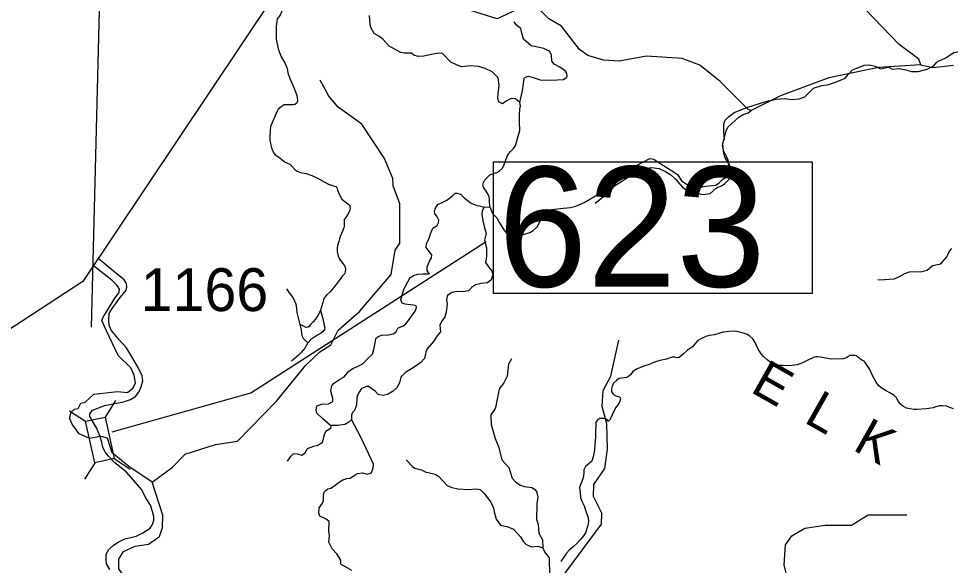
# Model space of a CAD drawing. Extents: x 1248089 to 1457196, y 820910 to 988753.
# Drawn here: x 1261020 to 1271893, y 876760 to 883138 of the extents above; entities that cross this region are included whole.
import ezdxf

# ---------------------------------------------------------------- set-up
doc = ezdxf.new("R2010")
doc.units = 0
for name, color, linetype in [('Exist Boundary Political CountyLine', 7, 'Continuous'), ('Exist Geographical Mountain Summit Label', 7, 'Continuous'), ('Exist Hydrographic Creek Single Shore', 7, 'Continuous'), ('Exist Hydrographic Misc Water Feature', 7, 'Continuous'), ('Exist Road Non-System Type 51', 7, 'Continuous'), ('Exist Road Secondary Structure Standard Bridge CELL', 7, 'Continuous'), ('Exist Road Secondary Structure Standard Bridge Number Label', 7, 'Continuous'), ('Exist Road Secondary Type 51 Attributed', 7, 'Continuous'), ('Map Preparation Longitude Latitude Lines', 7, 'Continuous'), ('Prop Lane Lines', 7, 'Continuous')]:
    doc.layers.add(name, color=color, linetype=linetype)

msp = doc.modelspace()

# ---------------------------------------------------------------- linework, layer by layer
at = {"layer": 'Exist Boundary Political CountyLine'}
msp.add_lwpolyline([(1272087, 895657), (1271079, 894112), (1270645, 893445), (1270071, 892565), (1269839, 892212), (1269310, 891394), (1268930, 890816), (1268447, 890082), (1267988, 889389), (1267175, 888171), (1266759, 887546), (1266505, 887166), (1265873, 886219), (1264802, 884614), (1263985, 883390), (1262147, 880635), (1261769, 880070), (1260071, 878961), (1254161, 875151), (1250985, 873104), (1248224, 871303)], dxfattribs=at)
at = {"layer": 'Exist Hydrographic Creek Single Shore'}
for points in [[(1271547, 882597), (1271523, 882663), (1271294, 882835), (1270709, 883451), (1270018, 883859), (1269732, 884101), (1269288, 884671), (1268986, 884886), (1268978, 884963), (1268923, 885095), (1268924, 885164), (1268893, 885257), (1268856, 885422), (1268726, 885552), (1268451, 885568), (1268311, 885662), (1268194, 885638), (1268007, 885521), (1267691, 885517), (1267576, 885595), (1267610, 885988), (1267659, 886253)], [(1271547, 882597), (1271054, 882568), (1270475, 882448), (1269912, 882236), (1269569, 882067), (1269532, 882079), (1269207, 882404), (1268970, 882593), (1268763, 882673), (1268347, 882701), (1268029, 882641), (1267845, 882655), (1267663, 882708), (1267565, 882779), (1267355, 883049), (1267207, 883137), (1267011, 883325), (1266606, 883136), (1266292, 883234)], [(1271547, 882597), (1271688, 882568), (1271930, 882596)], [(1262580, 877731), (1262817, 877907), (1262963, 878055), (1263316, 878169), (1263575, 878207), (1264029, 878677), (1264373, 879097), (1264535, 879251), (1264662, 879331), (1264749, 879503), (1264997, 879721), (1265366, 880154), (1265414, 880438), (1265467, 880519), (1265469, 880979), (1265391, 881187), (1265385, 881273), (1265291, 881508), (1265025, 881907), (1264747, 882106), (1264641, 882233), (1264537, 882419)], [(1262182, 879206), (1262046, 879495), (1261991, 879618), (1262005, 879655), (1262063, 879749), (1262143, 879877), (1262193, 879942), (1262198, 879983), (1262169, 880025), (1262109, 880087), (1261893, 880255)], [(1267292, 876530), (1267821, 877242), (1267824, 877367), (1267729, 877562), (1267732, 877703), (1267862, 877891), (1267893, 878117), (1267883, 878409), (1267830, 878611), (1267843, 878801), (1267930, 878967), (1268024, 879388)], [(1261896, 878756), (1262172, 878787), (1262289, 878776), (1262358, 878830), (1262385, 878889), (1262369, 878978), (1262330, 879063), (1262182, 879206)], [(1261744, 878652), (1261796, 878665), (1261896, 878756)], [(1261971, 878261), (1261851, 878238), (1261727, 878294), (1261643, 878407), (1261614, 878478), (1261631, 878546), (1261672, 878581), (1261713, 878591), (1261744, 878652)], [(1262580, 877731), (1262304, 877911), (1262112, 878073), (1262056, 878243), (1261997, 878259), (1261971, 878261)], [(1262773, 873722), (1262802, 873896), (1262740, 874091), (1262750, 874474), (1262832, 874749), (1262802, 874890), (1262689, 875067), (1262634, 875209), (1262591, 875495), (1262473, 875773), (1262458, 875856), (1262402, 875949), (1262331, 876436), (1262260, 876621), (1262188, 876721), (1262191, 876830), (1262243, 876920), (1262378, 876983), (1262537, 877006), (1262664, 877096), (1262700, 877203), (1262703, 877345), (1262580, 877731)]]:
    msp.add_lwpolyline(points, dxfattribs=at)
at = {"layer": 'Exist Hydrographic Misc Water Feature'}
for points in [[(1267749, 880985), (1267843, 881057), (1267933, 881137), (1267974, 881188), (1268212, 881340), (1268257, 881359), (1268281, 881361), (1268350, 881395), (1268406, 881402), (1268493, 881388), (1268569, 881356), (1268632, 881314), (1268683, 881268), (1268766, 881171), (1268849, 881108), (1268973, 881095), (1269000, 881087), (1269089, 881097), (1269154, 881157), (1269179, 881172), (1269223, 881188), (1269258, 881211), (1269334, 881289), (1269330, 881379), (1269295, 881500), (1269249, 881589), (1269235, 881662), (1269277, 881828), (1269294, 881872), (1269425, 881987), (1269476, 882018), (1269532, 882037), (1269569, 882067)], [(1271048, 880096), (1271065, 880091), (1271236, 880101), (1271301, 880128), (1271361, 880164), (1271414, 880183), (1271558, 880187), (1271623, 880204), (1271684, 880259), (1271781, 880276), (1271853, 880360), (1271882, 880424), (1271911, 880455)], [(1266772, 879168), (1266738, 879105), (1266719, 878965), (1266683, 878888), (1266638, 878833), (1266629, 878814), (1266586, 878602), (1266577, 878581), (1266536, 878525), (1266532, 878510), (1266535, 878401), (1266579, 878240), (1266623, 878135), (1266659, 877992), (1266741, 877900), (1266780, 877775), (1266823, 877730), (1266878, 877697), (1266925, 877679), (1267009, 877667), (1267041, 877647), (1267064, 877622), (1267077, 877557), (1267067, 877482), (1267064, 877296), (1267083, 877235), (1267092, 877135), (1267132, 877058), (1267138, 876966)], [(1265542, 877992), (1265612, 877916), (1265642, 877895), (1265721, 877873), (1265765, 877852), (1265880, 877825), (1265924, 877798), (1266021, 877692), (1266077, 877666), (1266148, 877652), (1266268, 877643), (1266360, 877653), (1266404, 877644), (1266453, 877599), (1266531, 877495), (1266561, 877430), (1266568, 877384), (1266592, 877299), (1266642, 877230), (1266722, 877214), (1266793, 877181), (1266875, 877094), (1266912, 877033), (1266943, 877004), (1267006, 876977), (1267079, 876983), (1267138, 876966)], [(1269916, 873540), (1269924, 873865), (1269895, 874023), (1269901, 874682), (1269836, 874759), (1269798, 874868), (1269826, 875708), (1269779, 875817), (1269777, 876093), (1269978, 876440), (1269998, 876588), (1269952, 876766), (1269967, 876999), (1270044, 877105), (1270196, 877194), (1270431, 877229), (1270739, 877229), (1270934, 877350), (1271384, 877348)], [(1267138, 876966), (1267157, 876917), (1267211, 876848), (1267216, 876639), (1267228, 876619), (1267279, 876570), (1267292, 876530)]]:
    msp.add_lwpolyline(points, dxfattribs=at)
at = {"layer": 'Exist Road Non-System Type 51'}
for points in [[(1264160, 883353), (1264109, 883270), (1264070, 883180), (1264038, 883135), (1264025, 883045), (1264025, 882978), (1264025, 882898), (1264048, 882786), (1264083, 882693), (1264128, 882622), (1264153, 882555), (1264160, 882504), (1264183, 882440)], [(1266869, 882159), (1266818, 882201), (1266766, 882207), (1266709, 882173), (1266667, 882144), (1266624, 882167), (1266612, 882207), (1266615, 882261), (1266627, 882361), (1266615, 882447), (1266547, 882516), (1266464, 882556), (1266387, 882581), (1266290, 882587), (1266193, 882576), (1266136, 882593), (1266064, 882630), (1265967, 882730), (1265919, 882733), (1265839, 882721), (1265750, 882701), (1265682, 882696), (1265630, 882713), (1265605, 882733), (1265522, 882736), (1265479, 882741), (1265342, 882818), (1265271, 882898), (1265224, 882934), (1265170, 882966), (1265130, 883034), (1265124, 883074), (1265113, 883174)], [(1266869, 882159), (1266901, 882296), (1266912, 882381), (1266921, 882438), (1266935, 882453), (1266969, 882467), (1267026, 882450), (1267106, 882424), (1267192, 882418), (1267306, 882424), (1267380, 882427), (1267417, 882453), (1267420, 882476), (1267412, 882510), (1267397, 882530), (1267337, 882573), (1267269, 882607), (1267243, 882641), (1267240, 882710), (1267220, 882753), (1267149, 882790), (1267060, 882807), (1267001, 882821), (1266941, 882870), (1266912, 882898), (1266892, 882970), (1266881, 883024), (1266835, 883058), (1266801, 883101)], [(1273159, 882039), (1273044, 882170), (1272982, 882239), (1272917, 882332), (1272848, 882459), (1272756, 882601), (1272710, 882647), (1272683, 882682), (1272664, 882720), (1272629, 882747), (1272548, 882782), (1272479, 882816), (1272368, 882835), (1272295, 882835), (1272233, 882835), (1272160, 882816), (1272026, 882758), (1271933, 882739), (1271843, 882680), (1271734, 882630)], [(1266519, 880942), (1266550, 880865), (1266601, 880813), (1266633, 880756), (1266681, 880673), (1266704, 880645), (1266738, 880622), (1266784, 880605), (1266858, 880605), (1266984, 880642), (1267024, 880665), (1267069, 880708), (1267092, 880745), (1267112, 880796), (1267138, 880830), (1267184, 880870), (1267241, 880910), (1267338, 880922), (1267460, 880933), (1267523, 880950), (1267620, 880993), (1267780, 881085), (1267842, 881126), (1267967, 881275), (1268056, 881329), (1268230, 881423), (1268384, 881506), (1268431, 881498), (1268526, 881438), (1268648, 881361), (1268711, 881315), (1268757, 881246), (1268820, 881203), (1268854, 881189), (1268908, 881163), (1268951, 881155), (1269008, 881178), (1269074, 881189), (1269156, 881195), (1269196, 881223), (1269239, 881266), (1269288, 881298), (1269322, 881343), (1269319, 881395), (1269299, 881458), (1269259, 881521), (1269245, 881586), (1269239, 881686), (1269256, 881740), (1269248, 881815), (1269251, 881909), (1269265, 881952), (1269305, 881992), (1269368, 882043), (1269519, 882100), (1269690, 882154), (1269769, 882179), (1269860, 882199), (1269954, 882205), (1270048, 882196), (1270128, 882202), (1270194, 882227), (1270260, 882290), (1270297, 882327), (1270391, 882359), (1270459, 882365), (1270565, 882402), (1270665, 882442), (1270702, 882485), (1270751, 882539), (1270831, 882573), (1270888, 882593), (1270950, 882599), (1271016, 882582), (1271076, 882553), (1271133, 882565), (1271170, 882570), (1271219, 882547), (1271290, 882556), (1271356, 882545), (1271438, 882522), (1271516, 882522), (1271623, 882550), (1271700, 882587), (1271734, 882630)], [(1264183, 882440), (1264231, 882334), (1264252, 882284), (1264267, 882241), (1264271, 882215), (1264273, 882184), (1264271, 882163), (1264264, 882147), (1264264, 882147), (1264243, 882135), (1264225, 882133), (1264198, 882133), (1264153, 882131), (1264120, 882131), (1264082, 882110), (1264050, 882080), (1264035, 882057), (1264003, 881978), (1263959, 881881)], [(1266818, 881652), (1266843, 881741), (1266869, 881832), (1266866, 881938), (1266866, 882012), (1266869, 882080), (1266878, 882116), (1266869, 882159)], [(1263959, 881881), (1263950, 881774), (1263953, 881715), (1263959, 881686), (1263963, 881663), (1263971, 881630), (1263998, 881568), (1264014, 881548), (1264051, 881524), (1264093, 881494), (1264121, 881467), (1264164, 881449), (1264183, 881440), (1264213, 881412), (1264248, 881374), (1264271, 881357), (1264308, 881343), (1264377, 881332), (1264442, 881307), (1264498, 881281), (1264637, 881206), (1264696, 881189), (1264721, 881179), (1264732, 881168), (1264742, 881138), (1264753, 881110), (1264772, 881066), (1264793, 881032), (1264827, 881003), (1264863, 880978), (1264880, 880960), (1264887, 880927), (1264881, 880896), (1264871, 880868), (1264838, 880817), (1264820, 880793), (1264817, 880750), (1264817, 880720), (1264816, 880697), (1264801, 880658), (1264771, 880597), (1264764, 880570), (1264756, 880536), (1264742, 880490), (1264737, 880461), (1264738, 880418), (1264744, 880383), (1264762, 880341), (1264797, 880288), (1264821, 880256), (1264829, 880238), (1264834, 880212), (1264832, 880188), (1264826, 880164), (1264801, 880136), (1264760, 880081), (1264693, 879998), (1264656, 879951), (1264614, 879910), (1264590, 879884), (1264576, 879859), (1264571, 879826), (1264555, 879777), (1264541, 879732)], [(1266519, 880942), (1266515, 881018), (1266512, 881061), (1266498, 881086), (1266475, 881124), (1266447, 881164), (1266438, 881195), (1266444, 881226), (1266461, 881258), (1266487, 881286), (1266518, 881315), (1266552, 881329), (1266601, 881341), (1266629, 881358), (1266664, 881389), (1266683, 881423), (1266718, 881521), (1266729, 881549), (1266761, 881589), (1266789, 881618), (1266818, 881652)], [(1264662, 878387), (1264568, 878470), (1264499, 878536), (1264490, 878573), (1264499, 878621), (1264559, 878641), (1264636, 878644), (1264685, 878673), (1264687, 878707), (1264662, 878793), (1264673, 878855), (1264693, 878881), (1264764, 878927), (1264818, 878959), (1264875, 879025), (1264927, 879062), (1264984, 879082), (1265041, 879116), (1265092, 879170), (1265149, 879225), (1265166, 879279), (1265183, 879376), (1265189, 879407), (1265215, 879430), (1265260, 879445), (1265335, 879450), (1265389, 879459), (1265420, 879482), (1265446, 879525), (1265506, 879553), (1265537, 879579), (1265583, 879633), (1265649, 879724), (1265663, 879767), (1265657, 879787), (1265626, 879796), (1265557, 879804), (1265529, 879807), (1265495, 879819), (1265480, 879856), (1265514, 879982), (1265560, 880067), (1265589, 880119), (1265626, 880141), (1265680, 880156), (1265740, 880159), (1265814, 880159), (1265788, 880194), (1265788, 880243), (1265814, 880308), (1265837, 880348), (1265840, 880383), (1265811, 880423), (1265774, 880468), (1265780, 880514), (1265805, 880565), (1265828, 880628), (1265854, 880694), (1265903, 880725), (1265920, 880757), (1265925, 880788), (1265900, 880834), (1265877, 880862), (1265874, 880891), (1265885, 880931), (1265911, 880971), (1265985, 881005), (1266017, 881020), (1266082, 881071), (1266114, 881102), (1266137, 881102), (1266185, 881085), (1266188, 881080), (1266219, 881048), (1266254, 881020), (1266299, 880985), (1266365, 880957), (1266399, 880954), (1266451, 880937), (1266519, 880942)], [(1266451, 880937), (1266431, 880894), (1266425, 880851), (1266436, 880780), (1266453, 880711), (1266476, 880631), (1266456, 880554), (1266479, 880465), (1266479, 880360), (1266468, 880294), (1266502, 880243), (1266542, 880197), (1266553, 880151), (1266536, 880091), (1266491, 880057), (1266416, 880048), (1266351, 880034), (1266305, 880003), (1266302, 879994), (1266268, 879963), (1266202, 879951), (1266134, 879954), (1266074, 879943), (1266025, 879908), (1266020, 879897), (1266011, 879860), (1266020, 879806), (1266008, 879714), (1265994, 879657), (1265954, 879606), (1265934, 879563), (1265943, 879485), (1265903, 879436), (1265860, 879371), (1265786, 879285), (1265771, 879245), (1265757, 879174), (1265714, 879128), (1265637, 879071), (1265535, 879008), (1265480, 878957), (1265463, 878888), (1265432, 878831), (1265392, 878791), (1265323, 878751), (1265272, 878742), (1265215, 878754), (1265181, 878791), (1265104, 878848), (1265081, 878848), (1265021, 878822), (1264992, 878780), (1264969, 878737), (1264967, 878702), (1264961, 878628), (1264938, 878565), (1264921, 878545), (1264904, 878520), (1264904, 878461)], [(1264305, 879569), (1264287, 879648), (1264272, 879709), (1264266, 879752), (1264261, 879786), (1264253, 879813), (1264226, 879877), (1264174, 879950), (1264149, 879986)], [(1264541, 879732), (1264512, 879675), (1264483, 879632), (1264458, 879602), (1264427, 879568), (1264416, 879550), (1264397, 879538), (1264375, 879536), (1264359, 879542), (1264305, 879569)], [(1264541, 879732), (1264566, 879653), (1264576, 879602), (1264587, 879556), (1264592, 879529), (1264590, 879513), (1264575, 879486), (1264544, 879464), (1264507, 879444), (1264435, 879399), (1264396, 879357)], [(1264396, 879357), (1264347, 879399), (1264331, 879430), (1264323, 879465), (1264319, 879508), (1264305, 879569)], [(1271931, 878585), (1271885, 878602), (1271846, 878615), (1271798, 878620), (1271764, 878619), (1271725, 878610), (1271691, 878596), (1271613, 878586), (1271561, 878581), (1271501, 878578), (1271465, 878579), (1271423, 878584), (1271379, 878592), (1271339, 878615), (1271306, 878644), (1271288, 878672), (1271265, 878713), (1271232, 878747), (1271188, 878772), (1271145, 878797), (1271085, 878832), (1271054, 878859), (1271025, 878898), (1270990, 878960), (1270969, 879011), (1270950, 879053), (1270913, 879104), (1270897, 879126), (1270886, 879141), (1270868, 879151), (1270846, 879163), (1270832, 879176), (1270809, 879194), (1270797, 879204), (1270781, 879207), (1270765, 879207), (1270743, 879206), (1270717, 879206), (1270705, 879196), (1270686, 879183), (1270670, 879175), (1270642, 879170), (1270590, 879167), (1270540, 879168), (1270498, 879166), (1270440, 879176), (1270378, 879187), (1270342, 879194), (1270324, 879194), (1270308, 879188), (1270288, 879179), (1270231, 879152), (1270167, 879121), (1270104, 879098), (1270042, 879090), (1269994, 879086), (1269940, 879090), (1269878, 879091), (1269840, 879102), (1269797, 879126), (1269755, 879159), (1269714, 879198), (1269684, 879227), (1269646, 879288), (1269613, 879358), (1269586, 879401), (1269553, 879434), (1269523, 879452), (1269489, 879465), (1269437, 879480), (1269382, 879491), (1269310, 879488), (1269243, 879482), (1269189, 879463), (1269141, 879450), (1269078, 879441), (1269038, 879430), (1268990, 879407), (1268945, 879382)], [(1264396, 879357), (1264359, 879294), (1264319, 879247), (1264284, 879212), (1264203, 879143)], [(1268945, 879382), (1268919, 879352), (1268882, 879309), (1268827, 879270), (1268774, 879223), (1268729, 879186), (1268703, 879182), (1268677, 879187), (1268647, 879188), (1268579, 879167), (1268504, 879150), (1268442, 879132), (1268377, 879103), (1268317, 879084), (1268268, 879065), (1268236, 879052), (1268189, 879021), (1268163, 878987), (1268138, 878962), (1268112, 878950), (1268060, 878943), (1268028, 878938), (1267995, 878916), (1267963, 878885), (1267948, 878851), (1267939, 878819), (1267937, 878785), (1267962, 878751), (1267988, 878736), (1268018, 878728), (1268035, 878723), (1268041, 878717), (1268045, 878701), (1268032, 878664), (1268012, 878632), (1267985, 878596), (1267949, 878523), (1267935, 878487), (1267914, 878454), (1267904, 878442), (1267898, 878442), (1267892, 878452), (1267868, 878469), (1267844, 878473), (1267800, 878474), (1267776, 878455), (1267757, 878431), (1267756, 878383), (1267751, 878327), (1267752, 878263), (1267744, 878167), (1267739, 878107), (1267725, 878027), (1267710, 877974), (1267678, 877946), (1267633, 877913), (1267616, 877875), (1267615, 877835), (1267608, 877781), (1267591, 877738), (1267579, 877710), (1267566, 877668), (1267573, 877608), (1267576, 877552), (1267593, 877510), (1267618, 877453), (1267635, 877405), (1267667, 877314), (1267670, 877270), (1267663, 877224), (1267635, 877139), (1267613, 877103), (1267580, 877064), (1267533, 877015), (1267492, 876977), (1267445, 876938), (1267413, 876903), (1267388, 876867), (1267349, 876804)], [(1264909, 876700), (1264780, 876773), (1264780, 876820), (1264733, 876893), (1264677, 876953), (1264639, 877030), (1264648, 877103), (1264639, 877159), (1264643, 877270), (1264609, 877300), (1264536, 877334), (1264523, 877369), (1264528, 877429), (1264566, 877484), (1264579, 877517), (1264579, 877581), (1264590, 877622), (1264627, 877653), (1264665, 877661), (1264713, 877696), (1264764, 877733), (1264802, 877759), (1264850, 877773), (1264890, 877776), (1264947, 877816), (1264973, 877833), (1265033, 877839), (1265087, 877824), (1265136, 877839), (1265158, 877896), (1265161, 877939), (1265016, 878247), (1264904, 878461)], [(1264904, 878461), (1264873, 878430), (1264827, 878404), (1264739, 878393), (1264676, 878393), (1264662, 878387)], [(1264662, 878387), (1264659, 878358), (1264605, 878321), (1264588, 878293), (1264573, 878241), (1264562, 878190), (1264510, 878158), (1264462, 878147), (1264385, 878119), (1264359, 878070), (1264328, 878041), (1264279, 878056), (1264225, 878059), (1264191, 878030), (1264154, 877976)]]:
    msp.add_lwpolyline(points, dxfattribs=at)
at = {"layer": 'Exist Road Secondary Structure Standard Bridge CELL'}
for p, q in [((1262151, 878681), (1262028, 878490)), ((1261612, 878563), (1261802, 878441)), ((1262133, 878006), (1262323, 877883)), ((1261912, 877958), (1261789, 877767))]:
    msp.add_line(p, q, dxfattribs=at)
msp.add_lwpolyline([(1262028, 878490), (1262134, 878006), (1261908, 877957), (1261802, 878441)], close=True, dxfattribs=at)
at = {"layer": 'Exist Road Secondary Structure Standard Bridge Number Label'}
msp.add_lwpolyline([(1266563, 881468), (1270279, 881468), (1270279, 879931), (1266563, 879931)], close=True, dxfattribs=at)
msp.add_lwpolyline([(1262112, 878318), (1263730, 878772), (1266476, 880536)], dxfattribs=at)
at = {"layer": 'Exist Road Secondary Type 51 Attributed'}
for points in [[(1261971, 878261), (1261949, 878319), (1261930, 878365), (1261881, 878443), (1261850, 878496), (1261851, 878527), (1261882, 878569), (1262026, 878625), (1262142, 878649), (1262242, 878668), (1262327, 878694), (1262384, 878729), (1262423, 878781), (1262450, 878843), (1262469, 878911), (1262461, 878972), (1262417, 879062), (1262338, 879202), (1262277, 879298), (1262198, 879388), (1262100, 879505), (1262076, 879562), (1262071, 879624), (1262076, 879696), (1262102, 879746), (1262192, 879867), (1262275, 879970), (1262284, 880006), (1262279, 880049), (1262251, 880089), (1262190, 880141), (1262065, 880242), (1262014, 880284), (1261949, 880339)], [(1262084, 876712), (1262045, 876778), (1262041, 876828), (1262043, 876889), (1262074, 876945), (1262128, 876996), (1262181, 877031), (1262260, 877068), (1262345, 877088), (1262393, 877099), (1262470, 877138), (1262553, 877193), (1262581, 877237), (1262599, 877285), (1262597, 877329), (1262583, 877388), (1262557, 877460), (1262507, 877541), (1262454, 877643), (1262362, 877755), (1262273, 877851), (1262141, 877956), (1262070, 878032), (1262028, 878080), (1262002, 878137), (1261991, 878194), (1261971, 878261)]]:
    msp.add_lwpolyline(points, dxfattribs=at)
at = {"layer": 'Map Preparation Longitude Latitude Lines'}
msp.add_line((1261872, 879540), (1262081, 887833), dxfattribs=at)

# ---------------------------------------------------------------- texts
at = {"layer": 'Exist Geographical Mountain Summit Label'}
msp.add_text('E  L  K', height=440, rotation=330.4742, dxfattribs=at).set_placement((1269545, 878790))
at = {"layer": 'Exist Road Secondary Structure Standard Bridge Number Label'}
msp.add_text('623', height=1400, dxfattribs=at).set_placement((1266613, 880010))
at = {"layer": 'Prop Lane Lines'}
msp.add_text('1166', height=500, dxfattribs=at).set_placement((1262445, 879726))

doc.saveas('drawing.dxf')
